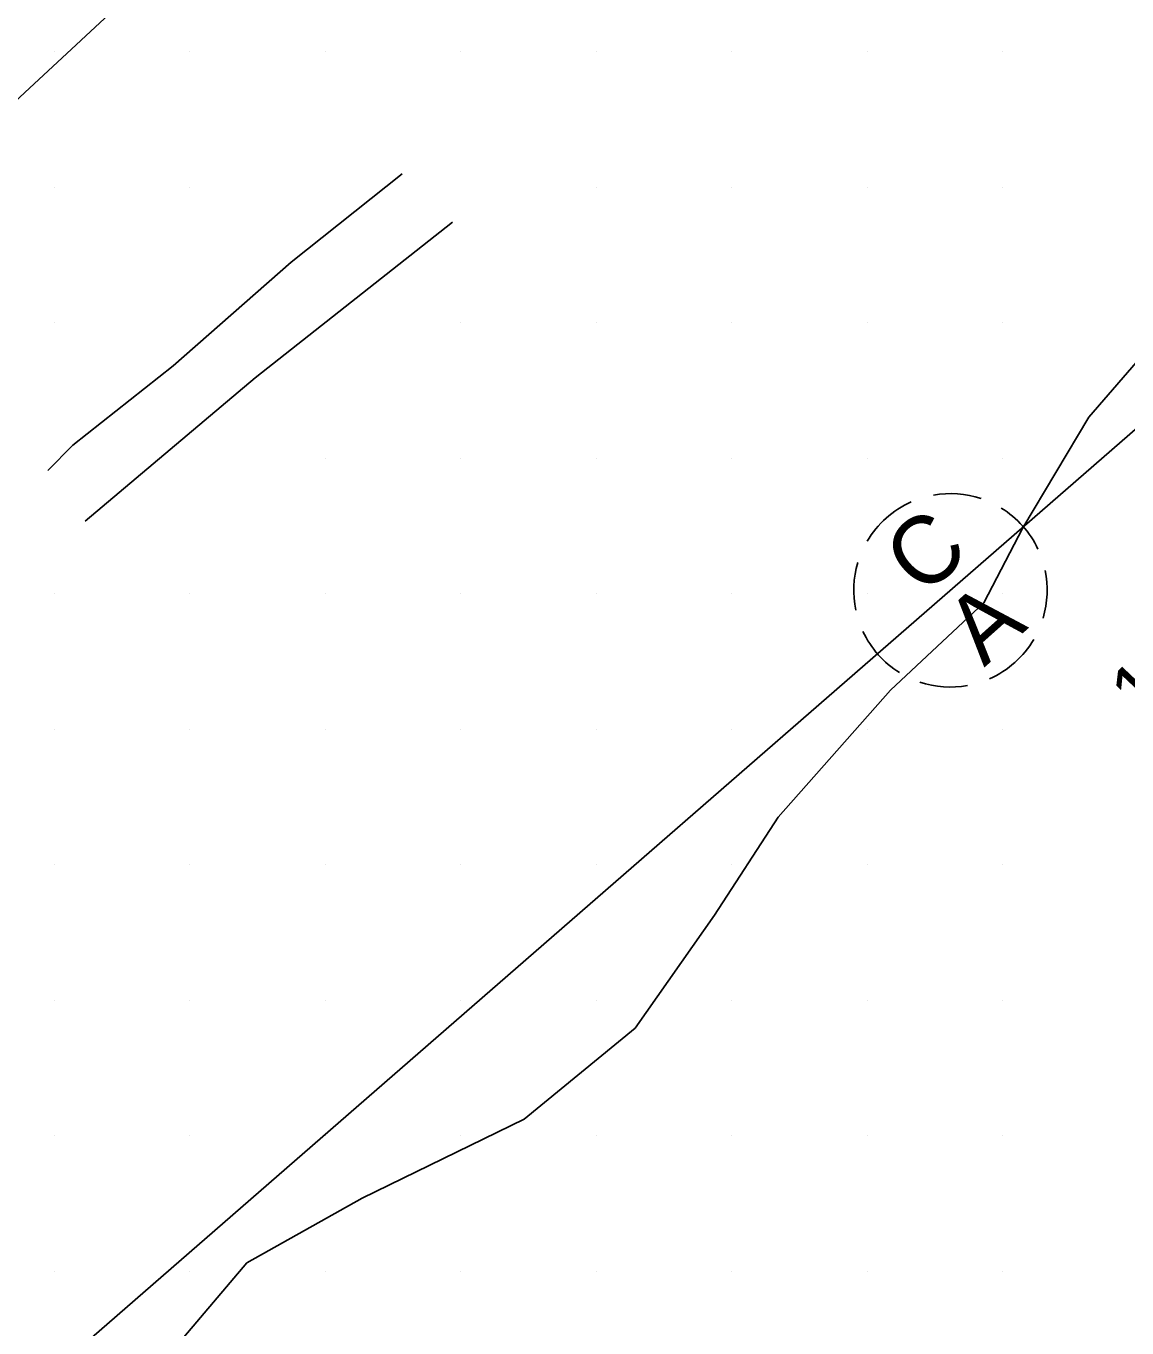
# Model space of a CAD drawing. Extents: x 1548934 to 1561348, y 809680 to 824075.
# Drawn here: x 1551757.9 to 1551839.2, y 810455.8 to 810551.9 of the extents above; entities that cross this region are included whole.
import ezdxf

# ---------------------------------------------------------------- set-up
doc = ezdxf.new("R2010")
doc.units = 0
for name, color, linetype in [('Exist DTM QL2 LIDAR Elevation Point', 7, 'Continuous'), ('Exist Right of Way Control of Access CA Symbol CELL', 7, 'Continuous'), ('Exist Roads Soil Text', 7, 'Continuous'), ('Exist Vegetation Woods Line', 7, 'Continuous'), ('P_RDY_Dimension_Text', 7, 'Continuous'), ('PH Exist DTM Breakline', 7, 'Continuous')]:
    doc.layers.add(name, color=color, linetype=linetype)

msp = doc.modelspace()

# ---------------------------------------------------------------- linework, layer by layer
at = {"layer": 'Exist DTM QL2 LIDAR Elevation Point'}
for p, q in [((1551760, 810549.975), (1551760, 810549.975)), ((1551770, 810549.975), (1551770, 810549.975)), ((1551780.001, 810549.975), (1551780.001, 810549.975)), ((1551790.002, 810549.975), (1551790.002, 810549.975)), ((1551800.003, 810549.975), (1551800.003, 810549.975)), ((1551810.004, 810549.975), (1551810.004, 810549.975)), ((1551820.004, 810549.975), (1551820.004, 810549.975)), ((1551830.005, 810549.975), (1551830.005, 810549.975)), ((1551760, 810539.974), (1551760, 810539.974)), ((1551770, 810539.974), (1551770, 810539.974)), ((1551800.003, 810539.974), (1551800.003, 810539.974)), ((1551810.004, 810539.974), (1551810.004, 810539.974)), ((1551820.004, 810539.974), (1551820.004, 810539.974)), ((1551830.005, 810539.974), (1551830.005, 810539.974)), ((1551760, 810529.973), (1551760, 810529.973)), ((1551790.002, 810529.973), (1551790.002, 810529.973)), ((1551800.003, 810529.973), (1551800.003, 810529.973)), ((1551810.004, 810529.973), (1551810.004, 810529.973)), ((1551820.004, 810529.973), (1551820.004, 810529.973)), ((1551830.005, 810529.973), (1551830.005, 810529.973)), ((1551780.001, 810519.973), (1551780.001, 810519.973)), ((1551790.002, 810519.973), (1551790.002, 810519.973)), ((1551800.003, 810519.973), (1551800.003, 810519.973)), ((1551810.004, 810519.973), (1551810.004, 810519.973)), ((1551820.004, 810519.973), (1551820.004, 810519.973)), ((1551830.005, 810519.973), (1551830.005, 810519.973)), ((1551760, 810509.972), (1551760, 810509.972)), ((1551770, 810509.972), (1551770, 810509.972)), ((1551780.001, 810509.972), (1551780.001, 810509.972)), ((1551790.002, 810509.972), (1551790.002, 810509.972)), ((1551800.003, 810509.972), (1551800.003, 810509.972)), ((1551810.004, 810509.972), (1551810.004, 810509.972)), ((1551820.004, 810509.972), (1551820.004, 810509.972)), ((1551830.005, 810509.972), (1551830.005, 810509.972)), ((1551760, 810499.971), (1551760, 810499.971)), ((1551770, 810499.971), (1551770, 810499.971)), ((1551780.001, 810499.971), (1551780.001, 810499.971)), ((1551790.002, 810499.971), (1551790.002, 810499.971)), ((1551800.003, 810499.971), (1551800.003, 810499.971)), ((1551810.004, 810499.971), (1551810.004, 810499.971)), ((1551820.004, 810499.971), (1551820.004, 810499.971)), ((1551830.005, 810499.971), (1551830.005, 810499.971)), ((1551760, 810489.97), (1551760, 810489.97)), ((1551770, 810489.97), (1551770, 810489.97)), ((1551780.001, 810489.97), (1551780.001, 810489.97)), ((1551790.002, 810489.97), (1551790.002, 810489.97)), ((1551800.003, 810489.97), (1551800.003, 810489.97)), ((1551810.004, 810489.97), (1551810.004, 810489.97)), ((1551820.004, 810489.97), (1551820.004, 810489.97)), ((1551830.005, 810489.97), (1551830.005, 810489.97)), ((1551760, 810479.969), (1551760, 810479.969)), ((1551770, 810479.969), (1551770, 810479.969)), ((1551780.001, 810479.969), (1551780.001, 810479.969)), ((1551790.002, 810479.969), (1551790.002, 810479.969)), ((1551800.003, 810479.969), (1551800.003, 810479.969)), ((1551810.004, 810479.969), (1551810.004, 810479.969)), ((1551820.004, 810479.969), (1551820.004, 810479.969)), ((1551830.005, 810479.969), (1551830.005, 810479.969)), ((1551760, 810469.969), (1551760, 810469.969)), ((1551770, 810469.969), (1551770, 810469.969)), ((1551780.001, 810469.969), (1551780.001, 810469.969)), ((1551790.002, 810469.969), (1551790.002, 810469.969)), ((1551800.003, 810469.969), (1551800.003, 810469.969)), ((1551810.004, 810469.969), (1551810.004, 810469.969)), ((1551820.004, 810469.969), (1551820.004, 810469.969)), ((1551830.005, 810469.969), (1551830.005, 810469.969)), ((1551760, 810459.968), (1551760, 810459.968)), ((1551770, 810459.968), (1551770, 810459.968)), ((1551780.001, 810459.968), (1551780.001, 810459.968)), ((1551790.002, 810459.968), (1551790.002, 810459.968)), ((1551800.003, 810459.968), (1551800.003, 810459.968)), ((1551810.004, 810459.968), (1551810.004, 810459.968)), ((1551820.004, 810459.968), (1551820.004, 810459.968)), ((1551830.005, 810459.968), (1551830.005, 810459.968))]:
    msp.add_line(p, q, dxfattribs=at)
at = {"layer": 'Exist Right of Way Control of Access CA Symbol CELL'}
msp.add_line((1551826.164, 810510.232), (1551826.164, 810510.232), dxfattribs=at)
for start, end in [(71.53495, 100.12277), (113.91621, 149.52844), (25.14294, 58.30172), (163.32189, 191.9097), (343.32189, 11.9097), (205.14294, 238.30172), (293.91621, 329.52844), (251.53495, 280.12277)]:
    msp.add_arc((1551826.164, 810510.232), 7.14, start, end, dxfattribs=at)
at = {"layer": 'Exist Vegetation Woods Line'}
for points in [[(1551671.935, 810478.896), (1551678.936, 810485.036), (1551691.521, 810495.944), (1551705.632, 810505.488), (1551720.634, 810516.911), (1551739.56, 810530.948), (1551755.694, 810545.03), (1551772.368, 810560.518), (1551783.985, 810570.733), (1551794.042, 810579.004), (1551814.087, 810591.36), (1551824.934, 810596.444), (1551834.417, 810597.573), (1551843.722, 810589.966)], [(1551844.616, 810532.532), (1551836.394, 810523.008), (1551831.502, 810514.845), (1551828.622, 810509.308), (1551821.73, 810502.86), (1551813.454, 810493.49), (1551808.749, 810486.261), (1551802.878, 810477.923), (1551794.701, 810471.19), (1551782.734, 810465.359), (1551774.206, 810460.581), (1551769.567, 810455.111), (1551764.423, 810449.113), (1551758.85, 810441.401), (1551750.464, 810434.767), (1551741.649, 810426.419), (1551732.362, 810420.851), (1551718.845, 810414.987), (1551711.326, 810403.979), (1551704.06, 810393.235)]]:
    msp.add_lwpolyline(points, dxfattribs=at)
at = {"layer": 'P_RDY_Dimension_Text'}
msp.add_lwpolyline([(1551859.713, 810539.414), (1551760.08, 810452.747), (1551665.878, 810372.937), (1551515.483, 810250.917)], dxfattribs=at)
at = {"layer": 'PH Exist DTM Breakline'}
for points in [[(1551785.676, 810540.97), (1551777.475, 810534.455), (1551768.781, 810526.808), (1551761.368, 810520.933), (1551759.518, 810519.077)], [(1551762.287, 810515.341), (1551774.839, 810525.919), (1551789.404, 810537.396)]]:
    msp.add_lwpolyline(points, dxfattribs=at)

# ---------------------------------------------------------------- texts
at = {"layer": 'Exist Right of Way Control of Access CA Symbol CELL'}
for s, p in [('C', (1551824.147, 810509.68)), ('A', (1551828.655, 810504.519))]:
    msp.add_text(s, height=5, rotation=41.72233, dxfattribs=at).set_placement(p)
at = {"layer": 'Exist Roads Soil Text'}
msp.add_text("10' SOIL DR", height=4.02, rotation=46.59145, dxfattribs=at).set_placement((1551840.502, 810500.504))

doc.saveas('drawing.dxf')
